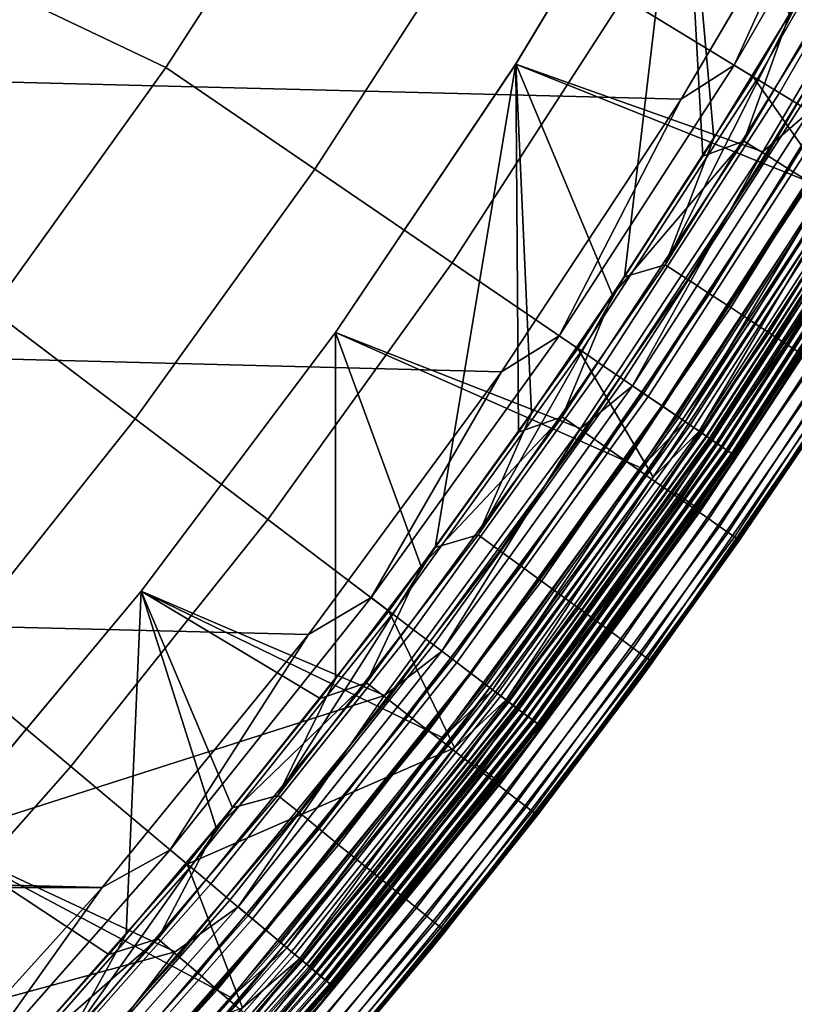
# Model space of a CAD drawing. Header units: metres. Extents: x -248 to 28, y -28 to 28.
# Tile 436 of 507: x 19.77 to 22.96, y -17.74 to -13.69. Entities that reach past the tile are written whole.
import ezdxf

# ---------------------------------------------------------------- set-up
doc = ezdxf.new("R2010")
doc.units = ezdxf.units.M
doc.layers.add('solid_10_061_053_XXX', color=7, linetype='CONTINUOUS')

msp = doc.modelspace()

# ---------------------------------------------------------------- linework, layer by layer
at = {"layer": 'solid_10_061_053_XXX'}
for points in [[(22.494871, -12.731352, 25), (23.1203, -11.556719, 25), (22.978262, -13.597406, 25), (22.624847, -14.177665, 25)], [(22.489111, -14.017485, -9.8), (-23.170195, -12.860483, -9.8), (-23.791882, -11.670311, -9.8), (23.170242, -12.860395, -9.8)], [(22.902819, -12.47221, 135.939667), (22.252659, -13.598317, 135.939667), (22.786415, -13.924488, 134.685471), (23.452168, -12.77137, 134.685471)], [(21.035784, -12.8547, 138.351929), (20.296349, -12.535069, 139.504547), (19.640476, -13.539623, 139.504547), (20.368881, -13.887268, 138.351929)], [(22.494905, -12.731281, 24.5), (21.809683, -13.87242, 24.5), (22.825321, -14.23428, 24.5), (23.517084, -13.059733, 24.5)], [(22.494871, -12.731352, 25), (21.809952, -13.872001, 25), (21.809683, -13.87242, 24.5), (22.494905, -12.731281, 24.5)], [(22.494902, -12.731291, 118.5), (21.8097, -13.872396, 118.5), (21.809952, -13.872001, 118), (22.494871, -12.731352, 118)], [(23.08255, -14.38377, 118.5), (21.8097, -13.872396, 118.5), (22.494902, -12.731291, 118.5), (23.781517, -13.196074, 118.5)], [(21.809952, -13.872001, 25), (22.494871, -12.731352, 25), (22.256857, -14.748634, 25), (21.874386, -15.310167, 25)], [(21.809952, -13.872001, 118), (22.206697, -14.824051, 118), (22.578732, -14.250994, 118), (22.494871, -12.731352, 118)], [(22.494871, -12.731352, 25), (22.624847, -14.177665, 25), (22.256857, -14.748634, 25)], [(22.494871, -12.731352, 118), (22.578732, -14.250994, 118), (22.936045, -13.668497, 118)], [(23.371201, -12.727278, -9.793713), (22.707747, -13.876415, -9.793713), (23.170242, -12.860395, -9.8)], [(23.46839, -12.780204, -9.774903), (22.802177, -13.93412, -9.774903), (22.707747, -13.876415, -9.793713), (23.371201, -12.727278, -9.793713)], [(23.452168, -12.77137, 134.685471), (22.786415, -13.924488, 134.685471), (23.134779, -14.419992, 133.423676), (23.835449, -13.22972, 133.423676)], [(23.563116, -12.831789, -9.743809), (22.894213, -13.990362, -9.743809), (22.802177, -13.93412, -9.774903), (23.46839, -12.780204, -9.774903)], [(23.654184, -12.881382, -9.700823), (22.982697, -14.044434, -9.700823), (22.894213, -13.990362, -9.743809), (23.563116, -12.831789, -9.743809)], [(21.750252, -15.138578, -9.8), (-22.489058, -14.01757, -9.8), (-23.170195, -12.860483, -9.8), (22.489111, -14.017485, -9.8)], [(20.981709, -14.305087, 137.162735), (21.668676, -13.241452, 137.162735), (21.035784, -12.8547, 138.351929), (20.368881, -13.887268, 138.351929)], [(22.707747, -13.876415, -9.793713), (22.489111, -14.017485, -9.8), (23.170242, -12.860395, -9.8)], [(22.747992, -14.189309, 117.993866), (23.43786, -13.01823, 117.993866), (22.936045, -13.668497, 118)], [(22.841913, -14.247892, 117.975212), (23.53463, -13.071978, 117.975212), (23.43786, -13.01823, 117.993866), (22.747992, -14.189309, 117.993866)], [(23.019686, -14.067038, 24.494968), (23.517084, -13.059733, 24.5), (22.825321, -14.23428, 24.5)], [(22.93347, -14.304999, 117.944267), (23.628963, -13.124372, 117.944267), (23.53463, -13.071978, 117.975212), (22.841913, -14.247892, 117.975212)], [(23.021505, -14.359911, 117.901421), (23.719669, -13.174751, 117.901421), (23.628963, -13.124372, 117.944267), (22.93347, -14.304999, 117.944267)], [(21.668676, -13.241452, 137.162735), (20.981709, -14.305087, 137.162735), (21.547178, -14.690617, 135.939667), (22.252659, -13.598317, 135.939667)], [(20.368881, -13.887268, 138.351929), (19.640476, -13.539623, 139.504547), (18.934931, -14.509933, 139.504547), (19.651337, -14.885309, 138.351929)], [(23.136915, -13.548584, 25.006287), (22.424204, -14.698165, 25.006287), (22.978262, -13.597406, 25)], [(23.232414, -13.604504, 25.025095), (22.516762, -14.758828, 25.025095), (22.424204, -14.698165, 25.006287), (23.136915, -13.548584, 25.006287)], [(22.252659, -13.598317, 135.939667), (21.547178, -14.690617, 135.939667), (22.064011, -15.042988, 134.685471), (22.786415, -13.924488, 134.685471)], [(22.424204, -14.698165, 25.006287), (22.624847, -14.177665, 25), (22.978262, -13.597406, 25)], [(23.325493, -13.659005, 25.056189), (22.606974, -14.817955, 25.056189), (22.516762, -14.758828, 25.025095), (23.232414, -13.604504, 25.025095)], [(22.747992, -14.189309, 117.993866), (22.936045, -13.668497, 118), (22.578732, -14.250994, 118)], [(23.414978, -13.711403, 25.099174), (22.693703, -14.874799, 25.099174), (22.606974, -14.817955, 25.056189), (23.325493, -13.659005, 25.056189)], [(23.499743, -13.761036, 25.153511), (22.775856, -14.928644, 25.153511), (22.693703, -14.874799, 25.099174), (23.414978, -13.711403, 25.099174)], [(23.578716, -13.80728, 25.218515), (22.852398, -14.978811, 25.218515), (22.775856, -14.928644, 25.153511), (23.499743, -13.761036, 25.153511)], [(23.650906, -13.84955, 25.293365), (22.922363, -15.024669, 25.293365), (22.852398, -14.978811, 25.218515), (23.578716, -13.80728, 25.218515)], [(23.715401, -13.887317, 25.377121), (22.984873, -15.065639, 25.377121), (22.922363, -15.024669, 25.293365), (23.650906, -13.84955, 25.293365)], [(20.242577, -15.333157, 137.162735), (20.981709, -14.305087, 137.162735), (20.368881, -13.887268, 138.351929), (19.651337, -14.885309, 138.351929)], [(21.809952, -13.872001, 25), (21.066574, -14.976843, 25), (21.066645, -14.976743, 24.5), (21.809683, -13.87242, 24.5)], [(21.066574, -14.976843, 25), (21.809952, -13.872001, 25), (21.477814, -15.861696, 25), (21.067312, -16.403, 25)], [(21.066574, -14.976843, 118), (21.419176, -15.94079, 118), (21.820078, -15.387469, 118), (21.809952, -13.872001, 118)], [(21.8097, -13.872396, 118.5), (21.066669, -14.976707, 118.5), (21.066574, -14.976843, 118), (21.809952, -13.872001, 118)], [(21.809683, -13.87242, 24.5), (21.066645, -14.976743, 24.5), (22.074991, -15.372207, 24.5), (22.825321, -14.23428, 24.5)], [(22.324333, -15.534513, 118.5), (21.066669, -14.976707, 118.5), (21.8097, -13.872396, 118.5), (23.08255, -14.38377, 118.5)], [(21.809952, -13.872001, 25), (21.874386, -15.310167, 25), (21.477814, -15.861696, 25)], [(21.809952, -13.872001, 118), (21.820078, -15.387469, 118), (22.206697, -14.824051, 118)], [(22.707747, -13.876415, -9.793713), (21.987837, -14.991054, -9.793713), (22.489111, -14.017485, -9.8)], [(22.802177, -13.93412, -9.774903), (22.079273, -15.053393, -9.774903), (21.987837, -14.991054, -9.793713), (22.707747, -13.876415, -9.793713)], [(22.786415, -13.924488, 134.685471), (22.064011, -15.042988, 134.685471), (22.374714, -15.573257, 133.423676), (23.134779, -14.419992, 133.423676)], [(22.894213, -13.990362, -9.743809), (22.168392, -15.114154, -9.743809), (22.079273, -15.053393, -9.774903), (22.802177, -13.93412, -9.774903)], [(20.955542, -16.220827, -9.8), (-21.750195, -15.138661, -9.8), (-22.489058, -14.01757, -9.8), (21.750252, -15.138578, -9.8)], [(21.987837, -14.991054, -9.793713), (21.750252, -15.138578, -9.8), (22.489111, -14.017485, -9.8)], [(22.982697, -14.044434, -9.700823), (22.25407, -15.172567, -9.700823), (22.168392, -15.114154, -9.743809), (22.894213, -13.990362, -9.743809)], [(23.066511, -14.095652, -9.646485), (22.335226, -15.2279, -9.646485), (22.25407, -15.172567, -9.700823), (22.982697, -14.044434, -9.700823)], [(22.289886, -15.196988, 24.494968), (23.019686, -14.067038, 24.494968), (22.825321, -14.23428, 24.5)], [(22.353567, -15.240404, 24.479738), (23.085451, -14.107225, 24.479738), (23.019686, -14.067038, 24.494968), (22.289886, -15.196988, 24.494968)], [(23.1446, -14.143371, -9.581482), (22.410841, -15.279453, -9.581482), (22.335226, -15.2279, -9.646485), (23.066511, -14.095652, -9.646485)], [(22.415056, -15.282327, 24.454567), (23.148954, -14.146031, 24.454567), (23.085451, -14.107225, 24.479738), (22.353567, -15.240404, 24.479738)], [(22.424204, -14.698165, 25.006287), (22.256857, -14.748634, 25), (22.624847, -14.177665, 25)], [(23.215982, -14.186992, -9.506631), (22.479959, -15.326577, -9.506631), (22.410841, -15.279453, -9.581482), (23.1446, -14.143371, -9.581482)], [(22.473301, -15.322038, 24.419889), (23.209106, -14.182789, 24.419889), (23.148954, -14.146031, 24.454567), (22.415056, -15.282327, 24.454567)], [(21.99966, -15.323921, 117.993866), (22.747992, -14.189309, 117.993866), (22.206697, -14.824051, 118)], [(22.090492, -15.387189, 117.975212), (22.841913, -14.247892, 117.975212), (22.747992, -14.189309, 117.993866), (21.99966, -15.323921, 117.993866)], [(22.747992, -14.189309, 117.993866), (22.578732, -14.250994, 118), (22.206697, -14.824051, 118)], [(22.527304, -15.358855, 24.376299), (23.264875, -14.216869, 24.376299), (23.209106, -14.182789, 24.419889), (22.473301, -15.322038, 24.419889)], [(23.279757, -14.225963, -9.422875), (22.541712, -15.368679, -9.422875), (22.479959, -15.326577, -9.506631), (23.215982, -14.186992, -9.506631)], [(22.506676, -15.344791, 118.503029), (23.08255, -14.38377, 118.5), (23.243572, -14.203852, 118.503029)], [(22.506676, -15.344791, 118.503029), (23.243572, -14.203852, 118.503029), (23.279495, -14.225803, 118.512192), (22.54146, -15.368507, 118.512192)], [(22.576138, -15.39215, 24.324541), (23.315308, -14.247688, 24.324541), (23.264875, -14.216869, 24.376299), (22.527304, -15.358855, 24.376299)], [(22.289886, -15.196988, 24.494968), (22.825321, -14.23428, 24.5), (22.074991, -15.372207, 24.5)], [(22.179037, -15.448863, 117.944267), (22.93347, -14.304999, 117.944267), (22.841913, -14.247892, 117.975212), (22.090492, -15.387189, 117.975212)], [(22.54146, -15.368507, 118.512192), (23.279495, -14.225803, 118.512192), (23.313929, -14.246845, 118.527283), (22.574802, -15.391239, 118.527283)], [(23.335117, -14.259793, -9.331272), (22.595318, -15.405227, -9.331272), (22.541712, -15.368679, -9.422875), (23.279757, -14.225963, -9.422875)], [(22.564045, -15.383906, 133.288391), (23.302822, -14.240058, 133.288391), (23.134779, -14.419992, 133.423676)], [(22.593258, -15.403823, 133.148941), (23.332991, -14.258494, 133.148941), (23.302822, -14.240058, 133.288391), (22.564045, -15.383906, 133.288391)], [(22.574802, -15.391239, 118.527283), (23.313929, -14.246845, 118.527283), (23.346163, -14.266543, 118.547997), (22.606014, -15.412519, 118.547997)], [(22.618965, -15.421349, 24.265507), (23.359539, -14.274716, 24.265507), (23.315308, -14.247688, 24.324541), (22.576138, -15.39215, 24.324541)], [(22.6113, -15.416122, 133.006744), (23.351622, -14.269879, 133.006744), (23.332991, -14.258494, 133.148941), (22.593258, -15.403823, 133.148941)], [(23.381371, -14.288058, -9.232974), (22.640104, -15.435761, -9.232974), (22.595318, -15.405227, -9.331272), (23.335117, -14.259793, -9.331272)], [(22.606014, -15.412519, 118.547997), (23.346163, -14.266543, 118.547997), (23.375532, -14.284491, 118.573914), (22.634451, -15.431908, 118.573914)], [(22.6113, -15.416122, 133.006744), (23.231352, -14.480187, 132.863525), (23.351622, -14.269879, 133.006744)], [(22.655052, -15.445952, 24.200205), (23.396807, -14.297491, 24.200205), (23.359539, -14.274716, 24.265507), (22.618965, -15.421349, 24.265507)], [(22.634451, -15.431908, 118.573914), (23.375532, -14.284491, 118.573914), (23.40143, -14.300317, 118.604492), (22.659529, -15.449005, 118.604492)], [(23.417931, -14.3104, -9.12922), (22.675507, -15.459898, -9.12922), (22.640104, -15.435761, -9.232974), (23.381371, -14.288058, -9.232974)], [(22.683781, -15.46554, 24.129755), (23.426476, -14.315621, 24.129755), (23.396807, -14.297491, 24.200205), (22.655052, -15.445952, 24.200205)], [(22.659529, -15.449005, 118.604492), (23.40143, -14.300317, 118.604492), (23.423325, -14.313696, 118.639099), (22.680729, -15.463459, 118.639099)], [(20.981709, -14.305087, 137.162735), (20.242577, -15.333157, 137.162735), (20.788126, -15.746393, 135.939667), (21.547178, -14.690617, 135.939667)], [(22.264177, -15.508165, 117.901421), (23.021505, -14.359911, 117.901421), (22.93347, -14.304999, 117.944267), (22.179037, -15.448863, 117.944267)], [(23.44434, -14.326537, -9.021317), (22.701077, -15.477332, -9.021317), (22.675507, -15.459898, -9.12922), (23.417931, -14.3104, -9.12922)], [(22.680729, -15.463459, 118.639099), (23.423325, -14.313696, 118.639099), (23.440763, -14.324352, 118.677032), (22.697615, -15.474971, 118.677032)], [(22.704657, -15.479774, 24.055367), (23.448036, -14.328797, 24.055367), (23.426476, -14.315621, 24.129755), (22.683781, -15.46554, 24.129755)], [(22.697615, -15.474971, 118.677032), (23.440763, -14.324352, 118.677032), (23.453384, -14.332066, 118.717499), (22.709835, -15.483304, 118.717499)], [(23.460262, -14.336267, -8.910626), (22.716496, -15.487844, -8.910626), (22.701077, -15.477332, -9.021317), (23.44434, -14.326537, -9.021317)], [(22.717325, -15.48841, 23.978315), (23.461119, -14.336792, 23.978315), (23.448036, -14.328797, 24.055367), (22.704657, -15.479774, 24.055367)], [(22.709835, -15.483304, 118.717499), (23.453384, -14.332066, 118.717499), (23.460932, -14.336677, 118.759666), (22.717142, -15.488286, 118.759666)], [(23.460262, -14.336267, -8.910626), (23.337704, -14.546531, -8.8), (22.716496, -15.487844, -8.910626)], [(22.717142, -15.488286, 118.759666), (23.460932, -14.336677, 118.759666), (23.335487, -14.545095, 118.80262)], [(22.717325, -15.48841, 23.978315), (23.337729, -14.546492, 23.9), (23.461119, -14.336792, 23.978315)], [(22.344841, -15.564351, 117.847214), (23.104914, -14.411936, 117.847214), (23.021505, -14.359911, 117.901421), (22.264177, -15.508165, 117.901421)], [(22.506676, -15.344791, 118.503029), (22.324333, -15.534513, 118.5), (23.08255, -14.38377, 118.5)], [(22.420012, -15.61671, 117.782333), (23.18264, -14.460418, 117.782333), (23.104914, -14.411936, 117.847214), (22.344841, -15.564351, 117.847214)], [(22.564045, -15.383906, 133.288391), (23.134779, -14.419992, 133.423676), (22.374714, -15.573257, 133.423676)], [(22.488741, -15.664582, 117.707596), (23.253708, -14.504745, 117.707596), (23.18264, -14.460418, 117.782333), (22.420012, -15.61671, 117.782333)], [(22.568838, -15.708351, 118.80262), (23.335487, -14.545095, 118.80262), (23.231352, -14.480187, 132.863525), (22.468115, -15.638267, 132.863525)], [(22.6113, -15.416122, 133.006744), (22.468115, -15.638267, 132.863525), (23.231352, -14.480187, 132.863525)], [(22.550163, -15.707366, 117.62394), (23.317221, -14.544361, 117.62394), (23.253708, -14.504745, 117.707596), (22.488741, -15.664582, 117.707596)], [(22.603506, -15.744521, 117.532425), (23.372377, -14.578766, 117.532425), (23.317221, -14.544361, 117.62394), (22.550163, -15.707366, 117.62394)], [(22.717142, -15.488286, 118.759666), (23.335487, -14.545095, 118.80262), (22.568838, -15.708351, 118.80262)], [(23.337729, -14.546492, 23.9), (22.571007, -15.709858, 23.9), (22.57098, -15.709897, -8.8), (23.337704, -14.546531, -8.8)], [(22.716496, -15.487844, -8.910626), (23.337704, -14.546531, -8.8), (22.57098, -15.709897, -8.8)], [(22.717325, -15.48841, 23.978315), (22.571007, -15.709858, 23.9), (23.337729, -14.546492, 23.9)], [(22.648096, -15.775579, 117.434196), (23.418484, -14.607525, 117.434196), (23.372377, -14.578766, 117.532425), (22.603506, -15.744521, 117.532425)], [(22.683371, -15.800151, 117.330498), (23.454958, -14.630276, 117.330498), (23.418484, -14.607525, 117.434196), (22.648096, -15.775579, 117.434196)], [(22.708885, -15.817924, 117.222633), (23.48134, -14.646733, 117.222633), (23.454958, -14.630276, 117.330498), (22.683371, -15.800151, 117.330498)], [(23.48134, -14.646733, 117.222633), (22.708885, -15.817924, 117.222633), (22.724319, -15.828675, 117.111969), (23.497301, -14.65669, 117.111969)], [(23.497301, -14.65669, 117.111969), (22.724319, -15.828675, 117.111969), (23.502625, -14.660036, 117)], [(22.724319, -15.828675, 117.111969), (23.123474, -15.251062, 117), (23.502625, -14.660036, 117)], [(21.547178, -14.690617, 135.939667), (20.788126, -15.746393, 135.939667), (21.286753, -16.124088, 134.685471), (22.064011, -15.042988, 134.685471)], [(22.424204, -14.698165, 25.006287), (21.654427, -15.810339, 25.006287), (22.256857, -14.748634, 25)], [(22.516762, -14.758828, 25.025095), (21.743807, -15.875594, 25.025095), (21.654427, -15.810339, 25.006287), (22.424204, -14.698165, 25.006287)], [(21.654427, -15.810339, 25.006287), (21.874386, -15.310167, 25), (22.256857, -14.748634, 25)], [(22.606974, -14.817955, 25.056189), (21.830921, -15.939195, 25.056189), (21.743807, -15.875594, 25.025095), (22.516762, -14.758828, 25.025095)], [(21.99966, -15.323921, 117.993866), (22.206697, -14.824051, 118), (21.820078, -15.387469, 118)], [(22.693703, -14.874799, 25.099174), (21.914673, -16.00034, 25.099174), (21.830921, -15.939195, 25.056189), (22.606974, -14.817955, 25.056189)], [(19.453119, -16.323105, 137.162735), (20.242577, -15.333157, 137.162735), (19.651337, -14.885309, 138.351929), (18.884937, -15.846344, 138.351929)], [(22.775856, -14.928644, 25.153511), (21.994005, -16.05826, 25.153511), (21.914673, -16.00034, 25.099174), (22.693703, -14.874799, 25.099174)], [(22.852398, -14.978811, 25.218515), (22.067921, -16.112223, 25.218515), (21.994005, -16.05826, 25.153511), (22.775856, -14.928644, 25.153511)], [(21.066669, -14.976707, 118.5), (20.26775, -16.04134, 118.5), (20.267448, -16.041729, 118), (21.066574, -14.976843, 118)], [(20.267448, -16.041729, 25), (20.267756, -16.041336, 24.5), (21.066645, -14.976743, 24.5), (21.066574, -14.976843, 25)], [(20.267448, -16.041729, 25), (21.066574, -14.976843, 25), (21.067312, -16.403, 25), (20.643156, -16.933695, 25)], [(20.267448, -16.041729, 118), (21.00428, -16.483633, 118), (21.419176, -15.94079, 118), (21.066574, -14.976843, 118)], [(21.508772, -16.645407, 118.5), (20.26775, -16.04134, 118.5), (21.066669, -14.976707, 118.5), (22.324333, -15.534513, 118.5)], [(21.066645, -14.976743, 24.5), (20.267756, -16.041336, 24.5), (21.268036, -16.470598, 24.5), (22.074991, -15.372207, 24.5)], [(21.987837, -14.991054, -9.793713), (21.213263, -16.068422, -9.793713), (21.750252, -15.138578, -9.8)], [(22.079273, -15.053393, -9.774903), (21.301477, -16.135242, -9.774903), (21.213263, -16.068422, -9.793713), (21.987837, -14.991054, -9.793713)], [(22.922363, -15.024669, 25.293365), (22.135485, -16.161551, 25.293365), (22.067921, -16.112223, 25.218515), (22.852398, -14.978811, 25.218515)], [(22.984873, -15.065639, 25.377121), (22.195848, -16.205622, 25.377121), (22.135485, -16.161551, 25.293365), (22.922363, -15.024669, 25.293365)], [(22.064011, -15.042988, 134.685471), (21.286753, -16.124088, 134.685471), (21.557211, -16.686544, 133.423676), (22.374714, -15.573257, 133.423676)], [(22.168392, -15.114154, -9.743809), (21.387457, -16.200369, -9.743809), (21.301477, -16.135242, -9.774903), (22.079273, -15.053393, -9.774903)], [(23.039137, -15.101206, 25.468725), (22.248249, -16.243879, 25.468725), (22.195848, -16.205622, 25.377121), (22.984873, -15.065639, 25.377121)], [(22.25407, -15.172567, -9.700823), (21.470116, -16.262981, -9.700823), (21.387457, -16.200369, -9.743809), (22.168392, -15.114154, -9.743809)], [(23.084471, -15.13092, 25.567024), (22.292028, -16.275843, 25.567024), (22.248249, -16.243879, 25.468725), (23.039137, -15.101206, 25.468725)], [(20.10705, -17.261415, -9.8), (-20.955479, -16.220909, -9.8), (-21.750195, -15.138661, -9.8), (20.955542, -16.220827, -9.8)], [(21.213263, -16.068422, -9.793713), (20.955542, -16.220827, -9.8), (21.750252, -15.138578, -9.8)], [(23.120306, -15.154409, 25.670778), (22.326633, -16.301107, 25.670778), (22.292028, -16.275843, 25.567024), (23.084471, -15.13092, 25.567024)], [(23.146191, -15.171375, 25.778681), (22.351629, -16.319359, 25.778681), (22.326633, -16.301107, 25.670778), (23.120306, -15.154409, 25.670778)], [(22.335226, -15.2279, -9.646485), (21.548414, -16.32229, -9.646485), (21.470116, -16.262981, -9.700823), (22.25407, -15.172567, -9.700823)], [(23.166916, -15.184993, 26), (22.729465, -15.832289, 117), (22.320852, -16.403341, 117), (22.371641, -16.334003, 26)], [(22.351629, -16.319359, 25.778681), (23.146191, -15.171375, 25.778681), (23.161797, -15.181605, 25.889374), (22.366699, -16.330362, 25.889374)], [(22.366699, -16.330362, 25.889374), (23.161797, -15.181605, 25.889374), (23.166916, -15.184993, 26), (22.371641, -16.334003, 26)], [(23.166916, -15.184993, 26), (23.123474, -15.251062, 117), (22.729465, -15.832289, 117)], [(21.504671, -16.289156, 24.494968), (22.289886, -15.196988, 24.494968), (22.074991, -15.372207, 24.5)], [(21.566109, -16.335691, 24.479738), (22.353567, -15.240404, 24.479738), (22.289886, -15.196988, 24.494968), (21.504671, -16.289156, 24.494968)], [(22.410841, -15.279453, -9.581482), (21.621365, -16.377548, -9.581482), (21.548414, -16.32229, -9.646485), (22.335226, -15.2279, -9.646485)], [(21.625431, -16.380627, 24.454567), (22.415056, -15.282327, 24.454567), (22.353567, -15.240404, 24.479738), (21.566109, -16.335691, 24.479738)], [(22.724319, -15.828675, 117.111969), (22.729465, -15.832289, 117), (23.123474, -15.251062, 117)], [(21.654427, -15.810339, 25.006287), (21.477814, -15.861696, 25), (21.874386, -15.310167, 25)], [(22.479959, -15.326577, -9.506631), (21.688049, -16.428059, -9.506631), (21.621365, -16.377548, -9.581482), (22.410841, -15.279453, -9.581482)], [(21.681625, -16.423193, 24.419889), (22.473301, -15.322038, 24.419889), (22.415056, -15.282327, 24.454567), (21.625431, -16.380627, 24.454567)], [(20.242577, -15.333157, 137.162735), (19.453119, -16.323105, 137.162735), (19.977392, -16.763021, 135.939667), (20.788126, -15.746393, 135.939667)], [(21.19479, -16.419151, 117.993866), (21.99966, -15.323921, 117.993866), (21.419176, -15.94079, 118)], [(21.282299, -16.48694, 117.975212), (22.090492, -15.387189, 117.975212), (21.99966, -15.323921, 117.993866), (21.19479, -16.419151, 117.993866)], [(21.99966, -15.323921, 117.993866), (21.820078, -15.387469, 118), (21.419176, -15.94079, 118)], [(21.733725, -16.462656, 24.376299), (22.527304, -15.358855, 24.376299), (22.473301, -15.322038, 24.419889), (21.681625, -16.423193, 24.419889)], [(22.541712, -15.368679, -9.422875), (21.747625, -16.473186, -9.422875), (21.688049, -16.428059, -9.506631), (22.479959, -15.326577, -9.506631)], [(21.713823, -16.447582, 118.503029), (22.324333, -15.534513, 118.5), (22.506676, -15.344791, 118.503029)], [(21.713823, -16.447582, 118.503029), (22.506676, -15.344791, 118.503029), (22.54146, -15.368507, 118.512192), (21.747381, -16.473001, 118.512192)], [(21.504671, -16.289156, 24.494968), (22.074991, -15.372207, 24.5), (21.268036, -16.470598, 24.5)], [(21.367603, -16.553022, 117.944267), (22.179037, -15.448863, 117.944267), (22.090492, -15.387189, 117.975212), (21.282299, -16.48694, 117.975212)], [(21.780838, -16.498343, 24.324541), (22.576138, -15.39215, 24.324541), (22.527304, -15.358855, 24.376299), (21.733725, -16.462656, 24.376299)], [(21.747381, -16.473001, 118.512192), (22.54146, -15.368507, 118.512192), (22.574802, -15.391239, 118.527283), (21.779549, -16.497368, 118.527283)], [(22.595318, -15.405227, -9.331272), (21.799343, -16.512362, -9.331272), (21.747625, -16.473186, -9.422875), (22.541712, -15.368679, -9.422875)], [(21.769173, -16.489508, 133.288391), (22.564045, -15.383906, 133.288391), (22.374714, -15.573257, 133.423676)], [(21.797356, -16.510857, 133.148941), (22.593258, -15.403823, 133.148941), (22.564045, -15.383906, 133.288391), (21.769173, -16.489508, 133.288391)], [(21.779549, -16.497368, 118.527283), (22.574802, -15.391239, 118.527283), (22.606014, -15.412519, 118.547997), (21.809662, -16.520176, 118.547997)], [(21.822157, -16.529642, 24.265507), (22.618965, -15.421349, 24.265507), (22.576138, -15.39215, 24.324541), (21.780838, -16.498343, 24.324541)], [(21.814762, -16.52404, 133.006744), (22.6113, -15.416122, 133.006744), (22.593258, -15.403823, 133.148941), (21.797356, -16.510857, 133.148941)], [(22.640104, -15.435761, -9.232974), (21.842552, -16.54509, -9.232974), (21.799343, -16.512362, -9.331272), (22.595318, -15.405227, -9.331272)], [(21.809662, -16.520176, 118.547997), (22.606014, -15.412519, 118.547997), (22.634451, -15.431908, 118.573914), (21.837097, -16.540958, 118.573914)], [(21.814762, -16.52404, 133.006744), (22.468115, -15.638267, 132.863525), (22.6113, -15.416122, 133.006744)], [(21.856974, -16.556013, 24.200205), (22.655052, -15.445952, 24.200205), (22.618965, -15.421349, 24.265507), (21.822157, -16.529642, 24.265507)], [(21.837097, -16.540958, 118.573914), (22.634451, -15.431908, 118.573914), (22.659529, -15.449005, 118.604492), (21.861292, -16.559284, 118.604492)], [(22.675507, -15.459898, -9.12922), (21.876707, -16.570961, -9.12922), (21.842552, -16.54509, -9.232974), (22.640104, -15.435761, -9.232974)], [(21.449629, -16.616564, 117.901421), (22.264177, -15.508165, 117.901421), (22.179037, -15.448863, 117.944267), (21.367603, -16.553022, 117.944267)], [(21.884689, -16.577007, 24.129755), (22.683781, -15.46554, 24.129755), (22.655052, -15.445952, 24.200205), (21.856974, -16.556013, 24.200205)], [(21.861292, -16.559284, 118.604492), (22.659529, -15.449005, 118.604492), (22.680729, -15.463459, 118.639099), (21.881744, -16.574778, 118.639099)], [(22.701077, -15.477332, -9.021317), (21.901377, -16.589647, -9.021317), (21.876707, -16.570961, -9.12922), (22.675507, -15.459898, -9.12922)], [(21.881744, -16.574778, 118.639099), (22.680729, -15.463459, 118.639099), (22.697615, -15.474971, 118.677032), (21.898035, -16.587116, 118.677032)], [(21.904831, -16.592264, 24.055367), (22.704657, -15.479774, 24.055367), (22.683781, -15.46554, 24.129755), (21.884689, -16.577007, 24.129755)], [(21.898035, -16.587116, 118.677032), (22.697615, -15.474971, 118.677032), (22.709835, -15.483304, 118.717499), (21.909826, -16.596048, 118.717499)], [(22.716496, -15.487844, -8.910626), (21.916252, -16.600916, -8.910626), (21.901377, -16.589647, -9.021317), (22.701077, -15.477332, -9.021317)], [(21.527342, -16.676765, 117.847214), (22.344841, -15.564351, 117.847214), (22.264177, -15.508165, 117.901421), (21.449629, -16.616564, 117.901421)], [(21.917051, -16.601522, 23.978315), (22.717325, -15.48841, 23.978315), (22.704657, -15.479774, 24.055367), (21.904831, -16.592264, 24.055367)], [(21.909826, -16.596048, 118.717499), (22.709835, -15.483304, 118.717499), (22.717142, -15.488286, 118.759666), (21.916876, -16.601389, 118.759666)], [(22.716496, -15.487844, -8.910626), (22.57098, -15.709897, -8.8), (21.916252, -16.600916, -8.910626)], [(21.916876, -16.601389, 118.759666), (22.717142, -15.488286, 118.759666), (22.568838, -15.708351, 118.80262)], [(21.917051, -16.601522, 23.978315), (22.571007, -15.709858, 23.9), (22.717325, -15.48841, 23.978315)], [(21.713823, -16.447582, 118.503029), (21.508772, -16.645407, 118.5), (22.324333, -15.534513, 118.5)], [(21.599762, -16.732866, 117.782333), (22.420012, -15.61671, 117.782333), (22.344841, -15.564351, 117.847214), (21.527342, -16.676765, 117.847214)], [(21.769173, -16.489508, 133.288391), (22.374714, -15.573257, 133.423676), (21.557211, -16.686544, 133.423676)], [(21.665977, -16.784161, 117.707596), (22.488741, -15.664582, 117.707596), (22.420012, -15.61671, 117.782333), (21.599762, -16.732866, 117.782333)], [(21.744255, -16.831284, 118.80262), (22.568838, -15.708351, 118.80262), (22.468115, -15.638267, 132.863525), (21.6472, -16.756201, 132.863525)], [(21.814762, -16.52404, 133.006744), (21.6472, -16.756201, 132.863525), (22.468115, -15.638267, 132.863525)], [(21.725153, -16.830002, 117.62394), (22.550163, -15.707366, 117.62394), (22.488741, -15.664582, 117.707596), (21.665977, -16.784161, 117.707596)], [(21.776543, -16.869812, 117.532425), (22.603506, -15.744521, 117.532425), (22.550163, -15.707366, 117.62394), (21.725153, -16.830002, 117.62394)], [(21.916876, -16.601389, 118.759666), (22.568838, -15.708351, 118.80262), (21.744255, -16.831284, 118.80262)], [(22.571007, -15.709858, 23.9), (21.746344, -16.832899, 23.9), (21.746317, -16.832935, -8.8), (22.57098, -15.709897, -8.8)], [(21.916252, -16.600916, -8.910626), (22.57098, -15.709897, -8.8), (21.746317, -16.832935, -8.8)], [(21.917051, -16.601522, 23.978315), (21.746344, -16.832899, 23.9), (22.571007, -15.709858, 23.9)], [(20.788126, -15.746393, 135.939667), (19.977392, -16.763021, 135.939667), (20.456572, -17.165102, 134.685471), (21.286753, -16.124088, 134.685471)], [(21.819502, -16.903091, 117.434196), (22.648096, -15.775579, 117.434196), (22.603506, -15.744521, 117.532425), (21.776543, -16.869812, 117.532425)], [(21.853485, -16.929419, 117.330498), (22.683371, -15.800151, 117.330498), (22.648096, -15.775579, 117.434196), (21.819502, -16.903091, 117.434196)], [(21.878067, -16.948462, 117.222633), (22.708885, -15.817924, 117.222633), (22.683371, -15.800151, 117.330498), (21.853485, -16.929419, 117.330498)], [(21.654427, -15.810339, 25.006287), (20.829538, -16.882278, 25.006287), (21.477814, -15.861696, 25)], [(21.743807, -15.875594, 25.025095), (20.915514, -16.951958, 25.025095), (20.829538, -16.882278, 25.006287), (21.654427, -15.810339, 25.006287)], [(22.708885, -15.817924, 117.222633), (21.878067, -16.948462, 117.222633), (21.892937, -16.959982, 117.111969), (22.724319, -15.828675, 117.111969)], [(22.724319, -15.828675, 117.111969), (21.892937, -16.959982, 117.111969), (22.729465, -15.832289, 117)], [(21.892937, -16.959982, 117.111969), (22.320852, -16.403341, 117), (22.729465, -15.832289, 117)], [(20.829538, -16.882278, 25.006287), (21.067312, -16.403, 25), (21.477814, -15.861696, 25)], [(21.830921, -15.939195, 25.056189), (20.999311, -17.019871, 25.056189), (20.915514, -16.951958, 25.025095), (21.743807, -15.875594, 25.025095)], [(21.914673, -16.00034, 25.099174), (21.079872, -17.085161, 25.099174), (20.999311, -17.019871, 25.056189), (21.830921, -15.939195, 25.056189)], [(21.19479, -16.419151, 117.993866), (21.419176, -15.94079, 118), (21.00428, -16.483633, 118)], [(21.994005, -16.05826, 25.153511), (21.156183, -17.147007, 25.153511), (21.079872, -17.085161, 25.099174), (21.914673, -16.00034, 25.099174)], [(20.26775, -16.04134, 118.5), (19.415068, -17.063452, 118.5), (19.415356, -17.063124, 118), (20.267448, -16.041729, 118)], [(20.63797, -17.713583, 118.5), (19.415068, -17.063452, 118.5), (20.26775, -16.04134, 118.5), (21.508772, -16.645407, 118.5)], [(20.267756, -16.041336, 24.5), (19.415092, -17.063425, 24.5), (21.268036, -16.470598, 24.5)], [(20.267448, -16.041729, 25), (19.415356, -17.063124, 25), (19.415092, -17.063425, 24.5), (20.267756, -16.041336, 24.5)], [(19.415356, -17.063124, 25), (20.267448, -16.041729, 25), (20.205688, -17.453371, 25), (19.755056, -17.96184, 25)], [(19.415356, -17.063124, 118), (20.133446, -17.536655, 118), (20.575558, -17.015768, 118), (20.267448, -16.041729, 118)], [(20.267448, -16.041729, 25), (20.643156, -16.933695, 25), (20.205688, -17.453371, 25)], [(20.267448, -16.041729, 118), (20.575558, -17.015768, 118), (21.00428, -16.483633, 118)], [(21.213263, -16.068422, -9.793713), (20.385948, -17.105841, -9.793713), (20.955542, -16.220827, -9.8)], [(21.301477, -16.135242, -9.774903), (20.470722, -17.176975, -9.774903), (20.385948, -17.105841, -9.793713), (21.213263, -16.068422, -9.793713)], [(22.067921, -16.112223, 25.218515), (21.227283, -17.20463, 25.218515), (21.156183, -17.147007, 25.153511), (21.994005, -16.05826, 25.153511)], [(21.286753, -16.124088, 134.685471), (20.456572, -17.165102, 134.685471), (21.557211, -16.686544, 133.423676)], [(22.135485, -16.161551, 25.293365), (21.292274, -17.257303, 25.293365), (21.227283, -17.20463, 25.218515), (22.067921, -16.112223, 25.218515)], [(21.387457, -16.200369, -9.743809), (20.553349, -17.246307, -9.743809), (20.470722, -17.176975, -9.774903), (21.301477, -16.135242, -9.774903)], [(22.195848, -16.205622, 25.377121), (21.350338, -17.304361, 25.377121), (21.292274, -17.257303, 25.293365), (22.135485, -16.161551, 25.293365)], [(21.470116, -16.262981, -9.700823), (20.632784, -17.312962, -9.700823), (20.553349, -17.246307, -9.743809), (21.387457, -16.200369, -9.743809)], [(22.248249, -16.243879, 25.468725), (21.400743, -17.345213, 25.468725), (21.350338, -17.304361, 25.377121), (22.195848, -16.205622, 25.377121)], [(20.10705, -17.261415, -9.8), (-20.106983, -17.261494, -9.8), (-20.955479, -16.220909, -9.8)], [(20.385948, -17.105841, -9.793713), (20.10705, -17.261415, -9.8), (20.955542, -16.220827, -9.8)], [(22.292028, -16.275843, 25.567024), (21.442854, -17.379343, 25.567024), (21.400743, -17.345213, 25.468725), (22.248249, -16.243879, 25.468725)], [(21.548414, -16.32229, -9.646485), (20.708029, -17.376099, -9.646485), (20.632784, -17.312962, -9.700823), (21.470116, -16.262981, -9.700823)], [(20.665993, -17.340826, 24.494968), (21.504671, -16.289156, 24.494968), (21.268036, -16.470598, 24.5)], [(20.725033, -17.390368, 24.479738), (21.566109, -16.335691, 24.479738), (21.504671, -16.289156, 24.494968), (20.665993, -17.340826, 24.494968)], [(22.326633, -16.301107, 25.670778), (21.476141, -17.406322, 25.670778), (21.442854, -17.379343, 25.567024), (22.292028, -16.275843, 25.567024)], [(19.453119, -16.323105, 137.162735), (18.615297, -17.272472, 137.162735), (19.116991, -17.737974, 135.939667), (19.977392, -16.763021, 135.939667)], [(21.621365, -16.377548, -9.581482), (20.778135, -17.434925, -9.581482), (20.708029, -17.376099, -9.646485), (21.548414, -16.32229, -9.646485)], [(22.351629, -16.319359, 25.778681), (21.500185, -17.42581, 25.778681), (21.476141, -17.406322, 25.670778), (22.326633, -16.301107, 25.670778)], [(21.500185, -17.42581, 25.778681), (22.351629, -16.319359, 25.778681), (22.366699, -16.330362, 25.889374), (21.514681, -17.437559, 25.889374)], [(20.782042, -17.438204, 24.454567), (21.625431, -16.380627, 24.454567), (21.566109, -16.335691, 24.479738), (20.725033, -17.390368, 24.479738)], [(22.371641, -16.334003, 26), (21.897894, -16.963852, 117), (21.460863, -17.513462, 117), (21.519432, -17.441446, 26)], [(21.514681, -17.437559, 25.889374), (22.366699, -16.330362, 25.889374), (22.371641, -16.334003, 26), (21.519432, -17.441446, 26)], [(22.371641, -16.334003, 26), (22.320852, -16.403341, 117), (21.897894, -16.963852, 117)], [(20.829538, -16.882278, 25.006287), (20.643156, -16.933695, 25), (21.067312, -16.403, 25)], [(21.688049, -16.428059, -9.506631), (20.842218, -17.488697, -9.506631), (20.778135, -17.434925, -9.581482), (21.621365, -16.377548, -9.581482)], [(20.836044, -17.483517, 24.419889), (21.681625, -16.423193, 24.419889), (21.625431, -16.380627, 24.454567), (20.782042, -17.438204, 24.454567)], [(21.892937, -16.959982, 117.111969), (21.897894, -16.963852, 117), (22.320852, -16.403341, 117)], [(20.335447, -17.472183, 117.993866), (21.19479, -16.419151, 117.993866), (20.575558, -17.015768, 118)], [(20.419409, -17.544321, 117.975212), (21.282299, -16.48694, 117.975212), (21.19479, -16.419151, 117.993866), (20.335447, -17.472183, 117.993866)], [(21.19479, -16.419151, 117.993866), (21.00428, -16.483633, 118), (20.575558, -17.015768, 118)], [(20.886112, -17.525528, 24.376299), (21.733725, -16.462656, 24.376299), (21.681625, -16.423193, 24.419889), (20.836044, -17.483517, 24.419889)], [(21.747625, -16.473186, -9.422875), (20.899471, -17.536737, -9.422875), (20.842218, -17.488697, -9.506631), (21.688049, -16.428059, -9.506631)], [(20.866987, -17.509481, 118.503029), (21.508772, -16.645407, 118.5), (21.713823, -16.447582, 118.503029)], [(20.866987, -17.509481, 118.503029), (21.713823, -16.447582, 118.503029), (21.747381, -16.473001, 118.512192), (20.899237, -17.536543, 118.512192)], [(20.665993, -17.340826, 24.494968), (21.268036, -16.470598, 24.5), (19.415092, -17.063425, 24.5), (20.406555, -17.526621, 24.5)], [(20.501255, -17.614641, 117.944267), (21.367603, -16.553022, 117.944267), (21.282299, -16.48694, 117.975212), (20.419409, -17.544321, 117.975212)], [(20.931387, -17.56352, 24.324541), (21.780838, -16.498343, 24.324541), (21.733725, -16.462656, 24.376299), (20.886112, -17.525528, 24.376299)], [(20.899237, -17.536543, 118.512192), (21.747381, -16.473001, 118.512192), (21.779549, -16.497368, 118.527283), (20.930149, -17.562481, 118.527283)], [(21.799343, -16.512362, -9.331272), (20.949171, -17.578442, -9.331272), (20.899471, -17.536737, -9.422875), (21.747625, -16.473186, -9.422875)], [(20.920177, -17.554113, 133.288391), (21.769173, -16.489508, 133.288391), (21.557211, -16.686544, 133.423676)], [(20.947262, -17.576839, 133.148941), (21.797356, -16.510857, 133.148941), (21.769173, -16.489508, 133.288391), (20.920177, -17.554113, 133.288391)], [(20.930149, -17.562481, 118.527283), (21.779549, -16.497368, 118.527283), (21.809662, -16.520176, 118.547997), (20.959087, -17.586763, 118.547997)], [(20.971096, -17.596838, 24.265507), (21.822157, -16.529642, 24.265507), (21.780838, -16.498343, 24.324541), (20.931387, -17.56352, 24.324541)], [(20.963989, -17.590876, 133.006744), (21.814762, -16.52404, 133.006744), (21.797356, -16.510857, 133.148941), (20.947262, -17.576839, 133.148941)], [(21.842552, -16.54509, -9.232974), (20.990696, -17.613285, -9.232974), (20.949171, -17.578442, -9.331272), (21.799343, -16.512362, -9.331272)], [(20.959087, -17.586763, 118.547997), (21.809662, -16.520176, 118.547997), (21.837097, -16.540958, 118.573914), (20.985455, -17.608887, 118.573914)], [(20.963989, -17.590876, 133.006744), (21.6472, -16.756201, 132.863525), (21.814762, -16.52404, 133.006744)], [(21.004553, -17.624912, 24.200205), (21.856974, -16.556013, 24.200205), (21.822157, -16.529642, 24.265507), (20.971096, -17.596838, 24.265507)], [(20.579956, -17.682259, 117.901421), (21.449629, -16.616564, 117.901421), (21.367603, -16.553022, 117.944267), (20.501255, -17.614641, 117.944267)], [(20.985455, -17.608887, 118.573914), (21.837097, -16.540958, 118.573914), (21.861292, -16.559284, 118.604492), (21.008705, -17.628395, 118.604492)], [(21.876707, -16.570961, -9.12922), (21.023518, -17.640825, -9.12922), (20.990696, -17.613285, -9.232974), (21.842552, -16.54509, -9.232974)], [(21.031189, -17.647263, 24.129755), (21.884689, -16.577007, 24.129755), (21.856974, -16.556013, 24.200205), (21.004553, -17.624912, 24.200205)], [(21.008705, -17.628395, 118.604492), (21.861292, -16.559284, 118.604492), (21.881744, -16.574778, 118.639099), (21.02836, -17.64489, 118.639099)], [(21.901377, -16.589647, -9.021317), (21.047226, -17.660719, -9.021317), (21.023518, -17.640825, -9.12922), (21.876707, -16.570961, -9.12922)], [(21.02836, -17.64489, 118.639099), (21.881744, -16.574778, 118.639099), (21.898035, -16.587116, 118.677032), (21.044014, -17.658026, 118.677032)], [(21.050545, -17.663506, 24.055367), (21.904831, -16.592264, 24.055367), (21.884689, -16.577007, 24.129755), (21.031189, -17.647263, 24.129755)], [(21.044014, -17.658026, 118.677032), (21.898035, -16.587116, 118.677032), (21.909826, -16.596048, 118.717499), (21.055346, -17.667534, 118.717499)], [(21.916252, -16.600916, -8.910626), (21.06152, -17.672714, -8.910626), (21.047226, -17.660719, -9.021317), (21.901377, -16.589647, -9.021317)], [(21.06229, -17.673359, 23.978315), (21.917051, -16.601522, 23.978315), (21.904831, -16.592264, 24.055367), (21.050545, -17.663506, 24.055367)], [(21.055346, -17.667534, 118.717499), (21.909826, -16.596048, 118.717499), (21.916876, -16.601389, 118.759666), (21.06212, -17.673218, 118.759666)], [(21.916252, -16.600916, -8.910626), (21.746317, -16.832935, -8.8), (21.06152, -17.672714, -8.910626)], [(21.06212, -17.673218, 118.759666), (21.916876, -16.601389, 118.759666), (21.744255, -16.831284, 118.80262)], [(21.06229, -17.673359, 23.978315), (21.746344, -16.832899, 23.9), (21.917051, -16.601522, 23.978315)], [(20.654516, -17.746319, 117.847214), (21.527342, -16.676765, 117.847214), (21.449629, -16.616564, 117.901421), (20.579956, -17.682259, 117.901421)], [(20.866987, -17.509481, 118.503029), (20.63797, -17.713583, 118.5), (21.508772, -16.645407, 118.5)], [(20.920177, -17.554113, 133.288391), (21.557211, -16.686544, 133.423676), (20.456572, -17.165102, 134.685471), (20.684378, -17.756989, 133.423676)], [(20.724001, -17.806019, 117.782333), (21.599762, -16.732866, 117.782333), (21.527342, -16.676765, 117.847214), (20.654516, -17.746319, 117.847214)], [(20.787531, -17.860603, 117.707596), (21.665977, -16.784161, 117.707596), (21.599762, -16.732866, 117.782333), (20.724001, -17.806019, 117.782333)], [(19.977392, -16.763021, 135.939667), (19.116991, -17.737974, 135.939667), (19.575533, -18.163441, 134.685471), (20.456572, -17.165102, 134.685471)], [(20.863855, -17.911011, 118.80262), (21.744255, -16.831284, 118.80262), (21.6472, -16.756201, 132.863525), (20.770723, -17.831114, 132.863525)], [(20.963989, -17.590876, 133.006744), (20.770723, -17.831114, 132.863525), (21.6472, -16.756201, 132.863525)], [(20.844307, -17.909384, 117.62394), (21.725153, -16.830002, 117.62394), (21.665977, -16.784161, 117.707596), (20.787531, -17.860603, 117.707596)], [(20.893614, -17.951748, 117.532425), (21.776543, -16.869812, 117.532425), (21.725153, -16.830002, 117.62394), (20.844307, -17.909384, 117.62394)], [(21.06212, -17.673218, 118.759666), (21.744255, -16.831284, 118.80262), (20.863855, -17.911011, 118.80262)], [(21.746344, -16.832899, 23.9), (20.865858, -17.912731, 23.9), (20.865831, -17.912764, -8.8), (21.746317, -16.832935, -8.8)], [(21.06152, -17.672714, -8.910626), (21.746317, -16.832935, -8.8), (20.865831, -17.912764, -8.8)], [(21.06229, -17.673359, 23.978315), (20.865858, -17.912731, 23.9), (21.746344, -16.832899, 23.9)], [(20.829538, -16.882278, 25.006287), (19.951641, -17.911253, 25.006287), (20.643156, -16.933695, 25)], [(20.915514, -16.951958, 25.025095), (20.033995, -17.98518, 25.025095), (19.951641, -17.911253, 25.006287), (20.829538, -16.882278, 25.006287)], [(20.934832, -17.987162, 117.434196), (21.819502, -16.903091, 117.434196), (21.776543, -16.869812, 117.532425), (20.893614, -17.951748, 117.532425)], [(19.951641, -17.911253, 25.006287), (20.205688, -17.453371, 25), (20.643156, -16.933695, 25)], [(20.967438, -18.015177, 117.330498), (21.853485, -16.929419, 117.330498), (21.819502, -16.903091, 117.434196), (20.934832, -17.987162, 117.434196)], [(20.991022, -18.035442, 117.222633), (21.878067, -16.948462, 117.222633), (21.853485, -16.929419, 117.330498), (20.967438, -18.015177, 117.330498)], [(20.999311, -17.019871, 25.056189), (20.11426, -18.057232, 25.056189), (20.033995, -17.98518, 25.025095), (20.915514, -16.951958, 25.025095)], [(21.878067, -16.948462, 117.222633), (20.991022, -18.035442, 117.222633), (21.005289, -18.047701, 117.111969), (21.892937, -16.959982, 117.111969)], [(21.892937, -16.959982, 117.111969), (21.005289, -18.047701, 117.111969), (21.897894, -16.963852, 117)], [(21.005289, -18.047701, 117.111969), (21.460863, -17.513462, 117), (21.897894, -16.963852, 117)], [(20.335447, -17.472183, 117.993866), (20.575558, -17.015768, 118), (20.133446, -17.536655, 118)], [(21.079872, -17.085161, 25.099174), (20.191425, -18.126503, 25.099174), (20.11426, -18.057232, 25.056189), (20.999311, -17.019871, 25.056189)], [(19.714176, -18.736279, 118.5), (18.510902, -18.04031, 118.5), (19.415068, -17.063452, 118.5), (20.63797, -17.713583, 118.5)], [(19.415092, -17.063425, 24.5), (18.510929, -18.040281, 24.5), (20.406555, -17.526621, 24.5)], [(19.415356, -17.063124, 118), (19.678068, -18.046154, 118), (20.133446, -17.536655, 118)], [(21.156183, -17.147007, 25.153511), (20.264521, -18.192118, 25.153511), (20.191425, -18.126503, 25.099174), (21.079872, -17.085161, 25.099174)], [(20.385948, -17.105841, -9.793713), (19.50795, -18.100733, -9.793713), (20.10705, -17.261415, -9.8)], [(20.470722, -17.176975, -9.774903), (19.589075, -18.176004, -9.774903), (19.50795, -18.100733, -9.793713), (20.385948, -17.105841, -9.793713)], [(20.456572, -17.165102, 134.685471), (19.575533, -18.163441, 134.685471), (20.684378, -17.756989, 133.423676)], [(20.553349, -17.246307, -9.743809), (19.668142, -18.249369, -9.743809), (19.589075, -18.176004, -9.774903), (20.470722, -17.176975, -9.774903)], [(21.227283, -17.20463, 25.218515), (20.332624, -18.253254, 25.218515), (20.264521, -18.192118, 25.153511), (21.156183, -17.147007, 25.153511)], [(21.292274, -17.257303, 25.293365), (20.394875, -18.309135, 25.293365), (20.332624, -18.253254, 25.218515), (21.227283, -17.20463, 25.218515)], [(20.10705, -17.261415, -9.8), (19.206964, -18.257668, -9.8), (-20.106983, -17.261494, -9.8)], [(19.50795, -18.100733, -9.793713), (19.206964, -18.257668, -9.8), (20.10705, -17.261415, -9.8)], [(20.632784, -17.312962, -9.700823), (19.744156, -18.319901, -9.700823), (19.668142, -18.249369, -9.743809), (20.553349, -17.246307, -9.743809)], [(21.350338, -17.304361, 25.377121), (20.450493, -18.359062, 25.377121), (20.394875, -18.309135, 25.293365), (21.292274, -17.257303, 25.293365)], [(20.708029, -17.376099, -9.646485), (19.81616, -18.386709, -9.646485), (19.744156, -18.319901, -9.700823), (20.632784, -17.312962, -9.700823)], [(19.775934, -18.349384, 24.494968), (20.665993, -17.340826, 24.494968), (20.406555, -17.526621, 24.5)], [(19.832432, -18.401808, 24.479738), (20.725033, -17.390368, 24.479738), (20.665993, -17.340826, 24.494968), (19.775934, -18.349384, 24.494968)], [(21.400743, -17.345213, 25.468725), (20.498774, -18.402405, 25.468725), (20.450493, -18.359062, 25.377121), (21.350338, -17.304361, 25.377121)], [(20.778135, -17.434925, -9.581482), (19.883245, -18.448957, -9.581482), (19.81616, -18.386709, -9.646485), (20.708029, -17.376099, -9.646485)], [(21.442854, -17.379343, 25.567024), (20.53911, -18.438616, 25.567024), (20.498774, -18.402405, 25.468725), (21.400743, -17.345213, 25.468725)], [(21.476141, -17.406322, 25.670778), (20.570993, -18.467239, 25.670778), (20.53911, -18.438616, 25.567024), (21.442854, -17.379343, 25.567024)], [(19.886986, -18.452427, 24.454567), (20.782042, -17.438204, 24.454567), (20.725033, -17.390368, 24.479738), (19.832432, -18.401808, 24.479738)], [(21.500185, -17.42581, 25.778681), (20.594025, -18.487913, 25.778681), (20.570993, -18.467239, 25.670778), (21.476141, -17.406322, 25.670778)], [(19.951641, -17.911253, 25.006287), (19.755056, -17.96184, 25), (20.205688, -17.453371, 25)], [(20.842218, -17.488697, -9.506631), (19.944569, -18.505856, -9.506631), (19.883245, -18.448957, -9.581482), (20.778135, -17.434925, -9.581482)], [(19.938662, -18.500374, 24.419889), (20.836044, -17.483517, 24.419889), (20.782042, -17.438204, 24.454567), (19.886986, -18.452427, 24.454567)], [(21.519432, -17.441446, 26), (21.010042, -18.051817, 117), (20.545721, -18.578571, 117), (20.612457, -18.504503, 26)], [(20.594025, -18.487913, 25.778681), (21.500185, -17.42581, 25.778681), (21.514681, -17.437559, 25.889374), (20.60791, -18.50038, 25.889374)], [(20.60791, -18.50038, 25.889374), (21.514681, -17.437559, 25.889374), (21.519432, -17.441446, 26), (20.612457, -18.504503, 26)], [(21.519432, -17.441446, 26), (21.460863, -17.513462, 117), (21.010042, -18.051817, 117)], [(19.423843, -18.48031, 117.993866), (20.335447, -17.472183, 117.993866), (19.678068, -18.046154, 118)], [(19.504042, -18.55661, 117.975212), (20.419409, -17.544321, 117.975212), (20.335447, -17.472183, 117.993866), (19.423843, -18.48031, 117.993866)], [(20.335447, -17.472183, 117.993866), (20.133446, -17.536655, 118), (19.678068, -18.046154, 118)], [(19.986574, -18.54483, 24.376299), (20.886112, -17.525528, 24.376299), (20.836044, -17.483517, 24.419889), (19.938662, -18.500374, 24.419889)], [(20.899471, -17.536737, -9.422875), (19.999357, -18.55669, -9.422875), (19.944569, -18.505856, -9.506631), (20.842218, -17.488697, -9.506631)], [(19.775934, -18.349384, 24.494968), (20.406555, -17.526621, 24.5), (18.510929, -18.040281, 24.5), (19.492767, -18.53758, 24.5)], [(19.582218, -18.630989, 117.944267), (20.501255, -17.614641, 117.944267), (20.419409, -17.544321, 117.975212), (19.504042, -18.55661, 117.975212)], [(19.968271, -18.527849, 118.503029), (20.63797, -17.713583, 118.5), (20.866987, -17.509481, 118.503029)], [(19.968271, -18.527849, 118.503029), (20.866987, -17.509481, 118.503029), (20.899237, -17.536543, 118.512192), (19.999134, -18.556484, 118.512192)], [(20.0299, -18.585032, 24.324541), (20.931387, -17.56352, 24.324541), (20.886112, -17.525528, 24.376299), (19.986574, -18.54483, 24.376299)], [(19.999134, -18.556484, 118.512192), (20.899237, -17.536543, 118.512192), (20.930149, -17.562481, 118.527283), (20.028715, -18.583931, 118.527283)], [(20.949171, -17.578442, -9.331272), (20.046917, -18.600821, -9.331272), (19.999357, -18.55669, -9.422875), (20.899471, -17.536737, -9.422875)], [(21.005289, -18.047701, 117.111969), (21.010042, -18.051817, 117), (21.460863, -17.513462, 117)], [(20.019173, -18.575077, 133.288391), (20.920177, -17.554113, 133.288391), (20.684378, -17.756989, 133.423676)], [(20.04509, -18.599125, 133.148941), (20.947262, -17.576839, 133.148941), (20.920177, -17.554113, 133.288391), (20.019173, -18.575077, 133.288391)], [(20.028715, -18.583931, 118.527283), (20.930149, -17.562481, 118.527283), (20.959087, -17.586763, 118.547997), (20.056406, -18.609625, 118.547997)], [(20.067896, -18.620287, 24.265507), (20.971096, -17.596838, 24.265507), (20.931387, -17.56352, 24.324541), (20.0299, -18.585032, 24.324541)], [(20.061096, -18.613977, 133.006744), (20.963989, -17.590876, 133.006744), (20.947262, -17.576839, 133.148941), (20.04509, -18.599125, 133.148941)], [(20.990696, -17.613285, -9.232974), (20.086653, -18.63769, -9.232974), (20.046917, -18.600821, -9.331272), (20.949171, -17.578442, -9.331272)], [(19.657391, -18.702507, 117.901421), (20.579956, -17.682259, 117.901421), (20.501255, -17.614641, 117.944267), (19.582218, -18.630989, 117.944267)], [(20.056406, -18.609625, 118.547997), (20.959087, -17.586763, 118.547997), (20.985455, -17.608887, 118.573914), (20.081636, -18.633036, 118.573914)], [(20.061096, -18.613977, 133.006744), (20.770723, -17.831114, 132.863525), (20.963989, -17.590876, 133.006744)], [(20.099915, -18.649994, 24.200205), (21.004553, -17.624912, 24.200205), (20.971096, -17.596838, 24.265507), (20.067896, -18.620287, 24.265507)], [(20.081636, -18.633036, 118.573914), (20.985455, -17.608887, 118.573914), (21.008705, -17.628395, 118.604492), (20.103886, -18.653681, 118.604492)], [(21.023518, -17.640825, -9.12922), (20.118061, -18.666832, -9.12922), (20.086653, -18.63769, -9.232974), (20.990696, -17.613285, -9.232974)], [(20.125402, -18.673645, 24.129755), (21.031189, -17.647263, 24.129755), (21.004553, -17.624912, 24.200205), (20.099915, -18.649994, 24.200205)], [(20.103886, -18.653681, 118.604492), (21.008705, -17.628395, 118.604492), (21.02836, -17.64489, 118.639099), (20.122694, -18.671133, 118.639099)], [(21.047226, -17.660719, -9.021317), (20.140749, -18.687883, -9.021317), (20.118061, -18.666832, -9.12922), (21.023518, -17.640825, -9.12922)], [(20.122694, -18.671133, 118.639099), (21.02836, -17.64489, 118.639099), (21.044014, -17.658026, 118.677032), (20.137676, -18.685032, 118.677032)], [(20.143925, -18.69083, 24.055367), (21.050545, -17.663506, 24.055367), (21.031189, -17.647263, 24.129755), (20.125402, -18.673645, 24.129755)], [(20.137676, -18.685032, 118.677032), (21.044014, -17.658026, 118.677032), (21.055346, -17.667534, 118.717499), (20.14852, -18.695093, 118.717499)], [(21.06152, -17.672714, -8.910626), (20.154427, -18.700575, -8.910626), (20.140749, -18.687883, -9.021317), (21.047226, -17.660719, -9.021317)], [(20.155163, -18.70126, 23.978315), (21.06229, -17.673359, 23.978315), (21.050545, -17.663506, 24.055367), (20.143925, -18.69083, 24.055367)], [(20.14852, -18.695093, 118.717499), (21.055346, -17.667534, 118.717499), (21.06212, -17.673218, 118.759666), (20.155003, -18.701109, 118.759666)], [(19.728609, -18.770266, 117.847214), (20.654516, -17.746319, 117.847214), (20.579956, -17.682259, 117.901421), (19.657391, -18.702507, 117.901421)], [(21.06152, -17.672714, -8.910626), (20.865831, -17.912764, -8.8), (20.154427, -18.700575, -8.910626)], [(20.155003, -18.701109, 118.759666), (21.06212, -17.673218, 118.759666), (20.863855, -17.911011, 118.80262)], [(20.155163, -18.70126, 23.978315), (20.865858, -17.912731, 23.9), (21.06229, -17.673359, 23.978315)], [(19.968271, -18.527849, 118.503029), (19.714176, -18.736279, 118.5), (20.63797, -17.713583, 118.5)]]:
    msp.add_3dface(points, dxfattribs=at)

doc.saveas('drawing.dxf')
